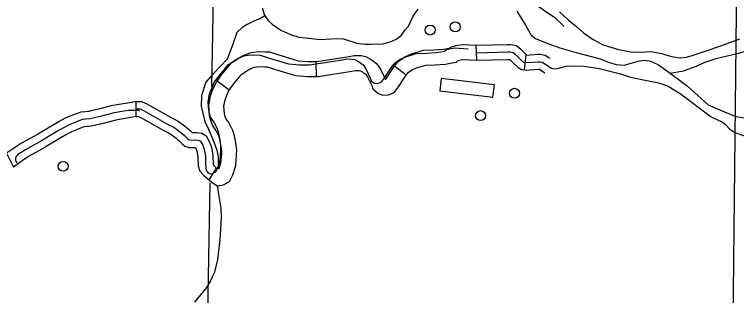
# Model space of a CAD drawing. Extents: x 653372 to 905732, y 627442 to 787275.
# Drawn here: x 852986 to 860204, y 690123 to 692934 of the extents above; entities that cross this region are included whole.
import ezdxf

# ---------------------------------------------------------------- set-up
doc = ezdxf.new("R2010")
doc.units = 0
for name, color, linetype in [('Level 32', 7, 'Continuous'), ('Level 35', 7, 'Continuous'), ('Level 45', 7, 'Continuous'), ('Level 5', 7, 'Continuous'), ('Level 56', 7, 'Continuous'), ('Level 57', 7, 'Continuous')]:
    doc.layers.add(name, color=color, linetype=linetype)

msp = doc.modelspace()

# ---------------------------------------------------------------- linework, layer by layer
at = {"layer": 'Level 32'}
for p, q in [((857606.7, 692475.9), (857603, 692625.2)), ((858083.3, 692380.1), (858101.1, 692528.4))]:
    msp.add_line(p, q, dxfattribs=at)
for points in [[(858077.7, 693109.2), (858104.4, 693094.2), (858161.4, 693055.3), (858387.8, 692901.6), (858482.6, 692813.7)], [(858434.5, 692960.2), (858519.7, 692881.1)], [(858519.8, 692881.3), (858607.7, 692808.8), (858673, 692749.4), (858769.9, 692682.5), (858872.1, 692630.5), (859024.4, 692582.2), (859165.5, 692557.8), (859293.6, 692560.7), (859342.9, 692562.9), (859458.5, 692542.4), (859507.3, 692526), (859570.7, 692510.4), (859639.6, 692500), (859703.9, 692504.9), (859760.1, 692521.9), (859900.3, 692571.1), (860046.6, 692619.1), (860238.7, 692689.7)], [(857603, 692625.2), (857916.2, 692633.1), (857946, 692633.8), (858004.9, 692621.9), (858047.1, 692587.2), (858080.2, 692552.2), (858107, 692527.6), (858101.1, 692528.4)], [(857604.8, 692550.5), (857918, 692558.4), (857939.4, 692558.9), (857971.9, 692552.4), (857996.1, 692532.5), (858027.8, 692498.9), (858065.8, 692464), (858079.1, 692455.8), (858103.8, 692452.8), (858221, 692460.3), (858240, 692461.3), (858262.6, 692457.3), (858313.3, 692422.8)], [(858101.1, 692528.4), (858105.9, 692527.8), (858216.6, 692534.8), (858244.6, 692536.3), (858291.5, 692528), (858339.3, 692495.4)], [(857606.7, 692475.9), (857919.9, 692483.8), (857932.8, 692484.1), (857938.9, 692482.8), (857945, 692477.8), (857975.3, 692445.7), (858020.5, 692404.3), (858053.7, 692383.6), (858083.3, 692380.1)], [(858083.3, 692380.1), (858101.7, 692377.9), (858225.3, 692385.7), (858234.3, 692386.2), (858289.3, 692348.8)], [(858313.3, 692422.8), (858329.4, 692411.8), (858349.6, 692396.2), (858365.2, 692392.3), (858394.4, 692388.1), (858426.1, 692395.1), (858497.7, 692417.8), (858531.6, 692421.4), (858680, 692417.1), (858832.4, 692392.4), (859042.7, 692340.1), (859143.1, 692306.8), (859307.3, 692272.1), (859340.1, 692265.8), (859409.9, 692251.8), (859458.6, 692240.2), (859522, 692214.8), (859639.8, 692143.8), (859949.2, 691911), (860027.5, 691873.5), (860052.4, 691861.7), (860089.6, 691837), (860137.1, 691785), (860188.3, 691753.5), (860284.3, 691719.3)]]:
    msp.add_lwpolyline(points, dxfattribs=at)
at = {"layer": 'Level 35'}
for points in [[(860855.5, 693306.5), (860781.4, 693262), (860713.5, 693214.3), (860590.7, 693082.2), (860541.2, 693002.9), (860493.6, 692914.6), (860450.9, 692822.3), (860408, 692706.1), (860373.5, 692637.6), (860334.4, 692593.2), (860296.3, 692566.6), (860223.6, 692544.5), (859995.6, 692491.4), (859878, 692449.4), (859800.9, 692412.5), (859669.6, 692364.8), (859544.5, 692342)], [(855461.3, 693000.7), (855486.1, 692926.5), (855518.5, 692876.6), (855562.9, 692836.4), (855650, 692776.1), (855743.9, 692734.2), (855830, 692706.4), (855924.2, 692695.4), (856038, 692683.2), (856209.9, 692691.4), (856276.7, 692688.7), (856407.6, 692644.8), (856492.9, 692635.6), (856547, 692636.3), (856616.3, 692638.3), (856661.3, 692637.8), (856751.3, 692662.5), (856809, 692688.1), (856854.1, 692727.5), (856888.3, 692776), (856925.7, 692815.6), (856971.4, 692918), (857022.9, 692987.7)], [(858006.6, 692967.6), (858093.6, 692826), (858150.4, 692726.4), (858195.6, 692693.6), (858291.2, 692652.5), (858436.7, 692600.2), (858622.8, 692545.3), (858841.7, 692489.2), (858925.7, 692455.4), (859000, 692433.7), (859081.4, 692427.8), (859221.7, 692468), (859284.4, 692476.4), (859330.1, 692470.3), (859366.6, 692457.1), (859423.1, 692428.5), (859539.3, 692345.9), (859714.2, 692217.4), (859921.3, 692028.3), (860082.9, 691959.3), (860196.3, 691914.7), (860284.9, 691899.1)], [(855490.2, 692920.2), (855437.8, 692890.7), (855386.5, 692868.5), (855310.9, 692832.5), (855261.7, 692803.9), (855207.8, 692751.8), (855162.4, 692616.9), (855111.1, 692486), (855048.2, 692420.7), (854972.2, 692339.6), (854899.5, 692255), (854854, 692121.8), (854851, 692016.1), (854889.1, 691862.6), (854920.6, 691792.1), (854978.7, 691661.1), (855008.9, 691576.6), (855022.8, 691505.8), (855022.6, 691394.8)], [(855016.1, 691220.6), (855017.5, 691176), (855047.4, 690996.2), (855052.4, 690899.4), (855040.2, 690681.1), (855015.3, 690484.9), (854986.1, 690357.5), (854950.5, 690277.1), (854904.1, 690203.8), (854784.4, 690056.4)]]:
    msp.add_lwpolyline(points, dxfattribs=at)
at = {"layer": 'Level 45'}
for p, q in [((856003.6, 692314.4), (856002.2, 692463.8)), ((856903, 692325.5), (856783.3, 692414.9)), ((855132, 692177.4), (855011.1, 692265.1)), ((854202.8, 691914), (854202.6, 692063.4)), ((854931.6, 691280.5), (855006, 691394.9))]:
    msp.add_line(p, q, dxfattribs=at)
for points in [[(854801, 691679), (854833, 691673.5), (854847.1, 691666), (854868.2, 691626.9), (854882.2, 691584.8), (854894.9, 691519.1), (854896.8, 691425.6), (854903.2, 691374.7), (854919.4, 691351.7), (854943.8, 691338.6), (854967.5, 691342.4), (854997.3, 691358.5), (855018.7, 691398.4), (855041.5, 691477), (855050, 691575.2), (855050.4, 691614.1), (855045.4, 691660.8), (855029.3, 691743.4), (855016.9, 691785.4), (854982.3, 691855.1), (854949.8, 691900.7), (854938.4, 691933.7), (854929, 691972.8), (854922.5, 692060.9), (854936.4, 692139.8), (854957.3, 692197.8), (854987.2, 692258.9), (855034, 692323.5), (855125.5, 692434.3), (855165, 692461.1), (855211.9, 692489.5), (855277.8, 692518.7), (855343.4, 692529), (855441.7, 692525), (855579, 692481.8), (855726.8, 692438.2), (855834.9, 692429.1), (855934.3, 692430), (856263.5, 692481.4), (856306.4, 692489), (856360.1, 692488), (856388.9, 692481.7), (856423.8, 692463.1), (856470.1, 692429.1), (856498.3, 692390), (856545, 692290.7), (856551.3, 692271), (856575.9, 692248.8), (856594.3, 692243.1), (856625.5, 692245.2), (856653.2, 692256), (856675.5, 692283.6), (856753.2, 692400.5), (856790.5, 692450.3), (856842.5, 692486.3), (856897.4, 692510.7), (857003, 692541.5), (857103.7, 692544.8), (857201.8, 692552.1), (857286.7, 692567.7), (857300.6, 692580.8), (857333.5, 692591.2), (857383.3, 692599.9), (857522.8, 692591.3)], [(856783.3, 692414.9), (856820, 692464), (856887.9, 692510.9), (856953.7, 692540.1), (857073.2, 692575), (857181.7, 692578.6), (857274.4, 692585.5), (857313.8, 692592.7)], [(857313.8, 692592.7), (857333.6, 692596.4), (857343.9, 692606.1), (857397.9, 692623.1), (857461.2, 692634.1), (857609.4, 692625.1)], [(855011.1, 692265.1), (855057, 692328.4), (855156.8, 692449.2), (855206.7, 692483.1), (855259.4, 692515), (855338.6, 692550.2), (855421.2, 692563.1), (855493.6, 692560.2)], [(855493.6, 692560.2), (855536.7, 692558.4), (855682.8, 692512.4), (855822.7, 692471.2), (855919.8, 692463), (856002.2, 692463.8)], [(856002.2, 692463.8), (856010.2, 692463.9), (856333.3, 692514.3), (856382.6, 692523), (856451, 692521.7), (856496.9, 692511.6), (856545.8, 692485.7), (856560.4, 692475)], [(856560.4, 692475), (856606, 692441.5), (856645, 692387.2), (856694, 692282.9), (856697.4, 692287.1), (856774.3, 692402.7), (856783.3, 692414.9)], [(856903, 692325.5), (856925.1, 692355), (856961.3, 692380.1), (857005.2, 692399.6), (857096.9, 692426.3), (857189.8, 692429.4), (857293.4, 692437.2), (857340.8, 692445.8)], [(857340.8, 692445.8), (857404, 692457.4), (857421.4, 692473.9), (857433.3, 692477.6), (857469.6, 692484), (857600.3, 692476)], [(855132, 692177.4), (855175.1, 692237), (855258.4, 692337.7), (855287.4, 692357.4), (855328.6, 692382.4), (855381.2, 692405.7), (855429.8, 692413.3), (855487.4, 692410.9)], [(855487.4, 692410.9), (855510.8, 692410), (855639.3, 692369.5), (855795, 692323.6), (855914.2, 692313.6), (856003.6, 692314.4)], [(856003.6, 692314.4), (856022.5, 692314.6), (856357.9, 692367), (856394.3, 692373.4), (856433.4, 692372.6), (856445, 692370.1), (856466.1, 692358.9), (856472, 692354.6)], [(856472, 692354.6), (856498.5, 692335.1), (856515.7, 692311.2), (856557.4, 692222.5), (856568.4, 692188.2), (856620.1, 692141.5), (856667.6, 692126.8), (856724.1, 692130.7), (856780.8, 692152.8), (856817.9, 692198.5), (856896.4, 692316.6), (856903, 692325.5)], [(855031.6, 691709.2), (855029.2, 691717.2), (855000.1, 691775.8), (854964.9, 691825.4), (854948.7, 691871.9), (854937, 691920.5), (854929.4, 692023.9), (854946.1, 692118.3), (854970.4, 692186.1), (855005, 692256.7), (855011, 692265)], [(855174.8, 691751.7), (855168.7, 691772.1), (855128.6, 691852.8), (855099, 691894.5), (855092.2, 691914), (855085.1, 691943.6), (855079.7, 692016.3), (855091, 692079.8), (855108.2, 692127.9), (855133.5, 692179.5), (855132, 692177.4)], [(854202.6, 692063.4), (854118.8, 692047.6), (854027.8, 692034), (853951, 692019.2), (853824.3, 691985.4), (853752.6, 691969), (853729.1, 691963.8), (853717.1, 691962.6)], [(854202.6, 692063.4), (854256, 692063.5), (854308.6, 692041.1), (854544.1, 691906.9), (854617, 691870.4), (854695.8, 691812.4), (854709.3, 691801)], [(854239.5, 691966.7), (854216.4, 691975.3), (854193.6, 691974.7), (854125.2, 691973), (854040.4, 691960.3), (853967.7, 691946.4), (853842.3, 691912.9), (853769, 691896.1), (853740.9, 691889.9), (853701.5, 691885.9), (853665.7, 691882.8), (853638.5, 691873), (853594.8, 691856.7), (853525.6, 691827.6), (853468.5, 691797.3), (853410, 691762.4), (853255.6, 691670.4), (853095, 691581.3), (853018.7, 691532.3), (852999.4, 691510.5), (852995.3, 691493.6), (852997, 691482.8), (853000.6, 691461.8), (853008.5, 691448.3)], [(853717.1, 691962.6), (853694.5, 691960.3), (853649.5, 691956.3), (853612.8, 691943.1), (853567.3, 691926.1), (853493.5, 691895.2), (853431.8, 691862.4), (853371.8, 691826.6), (853218.4, 691735.1), (853216.4, 691734)], [(854202.7, 691988.7), (854240.8, 691988.8), (854275.4, 691974.1), (854508.8, 691841), (854577.9, 691806.5), (854649.5, 691753.7), (854686.9, 691722.2), (854714.8, 691694.4), (854726.7, 691683.9), (854743.1, 691678.9), (854774.6, 691678), (854801, 691679)], [(854202.8, 691914), (854131.7, 691898.5), (854052.9, 691886.7), (853984.4, 691873.6), (853860.3, 691840.4), (853785.4, 691823.2), (853752.8, 691816.1), (853732.2, 691814)], [(854202.8, 691914), (854225.7, 691914.1), (854242.2, 691907.1), (854473.6, 691775.2), (854538.7, 691742.6), (854603.3, 691695), (854613, 691686.8)], [(853732.2, 691814), (853708.5, 691811.6), (853681.9, 691809.2), (853664.2, 691802.9), (853622.3, 691787.2), (853557.6, 691760.1), (853505.2, 691732.2), (853448.3, 691698.3), (853292.9, 691605.7), (853288.9, 691603.5)], [(854709.3, 691801), (854737.4, 691777.3), (854761.7, 691753.1), (854774.3, 691752.7), (854806, 691753.9), (854857.4, 691745.1), (854902.1, 691721.2), (854937, 691656.6), (854954.6, 691603.8), (854969.5, 691527), (854971.3, 691431), (855006, 691394.9), (855033.8, 691394.7)], [(853216.4, 691734), (853056.7, 691645.4), (852906.2, 691547.7), (852976, 691407.7)], [(854931.6, 691280.5), (854960.4, 691256.8), (855012.8, 691220), (855074, 691229.9), (855134.6, 691262.6), (855170.3, 691329.2), (855197.3, 691422.4), (855206.7, 691530.7), (855207.2, 691576.9), (855201.4, 691631.1), (855184.1, 691720.4), (855174.8, 691751.7)], [(855033.8, 691394.7), (855049.8, 691449.9), (855057.5, 691538), (855057.8, 691569.6), (855053.5, 691608.9), (855038.8, 691684.8), (855031.6, 691709.2)], [(854613, 691686.8), (854636.4, 691667.1), (854663.7, 691639.9), (854689.5, 691617.2), (854730.9, 691604.6), (854774.8, 691603.3), (854795.7, 691604), (854799.4, 691597.2), (854809.8, 691565.8), (854820.4, 691511.2), (854822.2, 691420.2), (854839.5, 691366.9), (854879.9, 691324), (854931.6, 691280.5)], [(853288.9, 691603.4), (853133.4, 691517.2), (853076.2, 691480.5), (852976, 691407.7)]]:
    msp.add_lwpolyline(points, dxfattribs=at)
at = {"layer": 'Level 5'}
for points in [[(854978.8, 693465.4), (854956.8, 692214.3)], [(860204.4, 693261.9), (860146.5, 687988.5)], [(854939.8, 691250.7), (854886.9, 688245.4)]]:
    msp.add_lwpolyline(points, dxfattribs=at)
at = {"layer": 'Level 56'}
for centre in [(857392, 692809.6), (857141.4, 692777.6), (857984.4, 692145.3), (857645, 691921.9), (853472.1, 691415)]:
    msp.add_circle(centre, 49.8, dxfattribs=at)
at = {"layer": 'Level 57'}
for p, q in [((857252.3, 692294.2), (857237.1, 692170.7)), ((857783.5, 692228.7), (857252.3, 692294.2)), ((857768.3, 692105.2), (857783.5, 692228.7)), ((857237.1, 692170.7), (857768.3, 692105.2))]:
    msp.add_line(p, q, dxfattribs=at)

doc.saveas('drawing.dxf')
